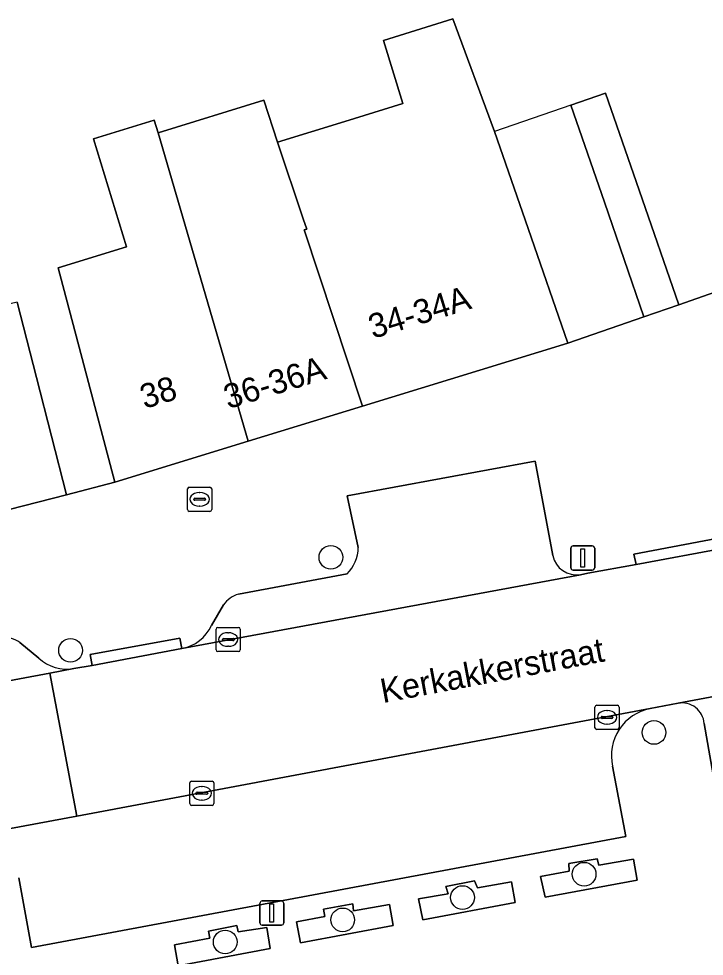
# Model space of a CAD drawing. Extents: x 159371 to 159986, y 382987 to 383597.
# Drawn here: x 159801.73 to 159830.03, y 383324.88 to 383363.59 of the extents above; entities that cross this region are included whole.
import ezdxf

# ---------------------------------------------------------------- set-up
doc = ezdxf.new("R2010")
doc.units = 0
for name, color, linetype in [('IMGEO_Boom', 7, 'Continuous'), ('IMGEO_Brandkraan', 7, 'Continuous'), ('IMGEO_Erf', 7, 'Continuous'), ('IMGEO_Groenvoorziening', 7, 'Continuous'), ('IMGEO_Haag', 7, 'Continuous'), ('IMGEO_Kolk', 7, 'Continuous'), ('IMGEO_Lichtmast', 7, 'Continuous'), ('IMGEO_Openbare_ruimte_label', 7, 'Continuous'), ('IMGEO_Pand', 7, 'Continuous'), ('IMGEO_Pand_nummerreeks', 7, 'Continuous'), ('IMGEO_Pand_overbouw', 7, 'Continuous'), ('IMGEO_Parkeervlak_open', 7, 'Continuous'), ('IMGEO_Rijbaan_lokaal_open', 7, 'Continuous'), ('IMGEO_Voetpad_open', 7, 'Continuous')]:
    doc.layers.add(name, color=color, linetype=linetype)

msp = doc.modelspace()

# ---------------------------------------------------------------- linework, layer by layer
at = {"layer": 'IMGEO_Boom'}
for centre in [(159814.619, 383341.356), (159803.872, 383337.513), (159827.956, 383334.124), (159825.072, 383328.27), (159820.052, 383327.306), (159815.107, 383326.386), (159810.256, 383325.473)]:
    msp.add_circle(centre, 0.489, dxfattribs=at)
at = {"layer": 'IMGEO_Brandkraan'}
for p, q in [((159808.7, 383343.327), (159808.7, 383344.179)), ((159808.775, 383344.253), (159809.627, 383344.253)), ((159809.701, 383344.179), (159809.701, 383343.327)), ((159808.959, 383343.747), (159808.959, 383343.759)), ((159809.002, 383343.796), (159809.4, 383343.796)), ((159809.188, 383344.033), (159809.213, 383344.033)), ((159809.443, 383343.759), (159809.443, 383343.747)), ((159809.397, 383343.71), (159808.999, 383343.71)), ((159809.211, 383343.473), (159809.186, 383343.473)), ((159809.627, 383343.253), (159808.775, 383343.253))]:
    msp.add_line(p, q, dxfattribs=at)
for points in [[(159808.7, 383343.327), (159808.7, 383344.179)], [(159808.775, 383344.253), (159809.627, 383344.253)], [(159809.701, 383344.179), (159809.701, 383343.327)], [(159809.627, 383343.253), (159808.775, 383343.253)]]:
    msp.add_lwpolyline(points, dxfattribs=at)
for centre, radius, start, end in [((159808.777, 383344.177), 0.0765, 91.552, 178.448), ((159808.777, 383344.177), 0.0765, 91.552, 178.448), ((159809.625, 383344.177), 0.0765, 1.552, 88.448), ((159809.625, 383344.177), 0.0765, 1.552, 88.448), ((159808.999, 383343.756), 0.0403, 85.8775, 175.7526), ((159808.996, 383343.746), 0.0366, 178.938, 274.7102), ((159809.4, 383343.753), 0.043, 264.8664, 352.4533), ((159809.404, 383343.758), 0.0386, 1.7309, 96.639), ((159808.777, 383343.329), 0.0765, 181.552, 268.448), ((159808.777, 383343.329), 0.0765, 181.552, 268.448), ((159809.625, 383343.329), 0.0765, 271.552, 358.448), ((159809.625, 383343.329), 0.0765, 271.552, 358.448)]:
    msp.add_arc(centre, radius, start, end, dxfattribs=at)
for centre, major_axis, ratio, start_param, end_param in [((159809.187, 383343.753), (-0.387, 0.002), 0.722429, 4.712389, 7.853982), ((159809.212, 383343.753), (-0.39, 0.002), 0.717154, 1.570796, 4.712389)]:
    msp.add_ellipse(centre, major_axis=major_axis, ratio=ratio, start_param=start_param, end_param=end_param, dxfattribs=at)
at = {"layer": 'IMGEO_Erf'}
msp.add_lwpolyline([(159801.67, 383351.897), (159802.467, 383348.777), (159803.704, 383343.932), (159805.695, 383344.463), (159804.418, 383349.298), (159803.359, 383353.307), (159806.187, 383354.175), (159804.817, 383358.638), (159807.33, 383359.41), (159807.49, 383358.888), (159811.848, 383360.226), (159812.416, 383358.501), (159815.196, 383359.353), (159817.593, 383360.088), (159816.794, 383362.69), (159819.647, 383363.593), (159821.367, 383358.941), (159822.759, 383354.928), (159824.398, 383350.204), (159827.543, 383351.29), (159825.913, 383356.017), (159824.528, 383360.031), (159825.961, 383360.526), (159827.347, 383356.514), (159828.979, 383351.787), (159834.964, 383353.885)], dxfattribs=at)
at = {"layer": 'IMGEO_Groenvoorziening'}
for points in [[(159823.458, 383327.327), (159827.26, 383328.025), (159827.115, 383328.887), (159825.676, 383328.645), (159825.612, 383328.904), (159824.443, 383328.708), (159824.459, 383328.395), (159823.266, 383328.172)], [(159818.408, 383326.383), (159822.226, 383327.096), (159822.077, 383327.951), (159820.667, 383327.705), (159820.549, 383327.994), (159819.369, 383327.765), (159819.455, 383327.459), (159818.237, 383327.258)], [(159813.36, 383325.441), (159817.186, 383326.155), (159817.04, 383327.016), (159815.548, 383326.763), (159815.521, 383327.045), (159814.313, 383326.827), (159814.368, 383326.52), (159813.2, 383326.302)], [(159808.309, 383324.49), (159812.112, 383325.206), (159811.978, 383326.069), (159810.796, 383325.887), (159810.737, 383326.156), (159809.569, 383325.919), (159809.615, 383325.625), (159808.158, 383325.348)]]:
    msp.add_lwpolyline(points, close=True, dxfattribs=at)
at = {"layer": 'IMGEO_Haag'}
for points in [[(159823.458, 383327.327), (159827.26, 383328.025), (159827.115, 383328.887), (159825.676, 383328.645), (159825.612, 383328.904), (159824.443, 383328.708), (159824.459, 383328.395), (159823.266, 383328.172)], [(159818.408, 383326.383), (159822.226, 383327.096), (159822.077, 383327.951), (159820.667, 383327.705), (159820.549, 383327.994), (159819.369, 383327.765), (159819.455, 383327.459), (159818.237, 383327.258)], [(159813.36, 383325.441), (159817.186, 383326.155), (159817.04, 383327.016), (159815.548, 383326.763), (159815.521, 383327.045), (159814.313, 383326.827), (159814.368, 383326.52), (159813.2, 383326.302)], [(159808.309, 383324.49), (159812.112, 383325.206), (159811.978, 383326.069), (159810.796, 383325.887), (159810.737, 383326.156), (159809.569, 383325.919), (159809.615, 383325.625), (159808.158, 383325.348)]]:
    msp.add_lwpolyline(points, close=True, dxfattribs=at)
at = {"layer": 'IMGEO_Kolk'}
for p, q in [((159809.879, 383337.535), (159809.879, 383338.387)), ((159809.954, 383338.461), (159810.806, 383338.461)), ((159810.88, 383338.387), (159810.88, 383337.535)), ((159810.138, 383337.955), (159810.138, 383337.967)), ((159810.576, 383337.918), (159810.178, 383337.918)), ((159810.181, 383338.004), (159810.579, 383338.004)), ((159810.367, 383338.241), (159810.392, 383338.241)), ((159810.622, 383337.967), (159810.622, 383337.955)), ((159810.39, 383337.681), (159810.365, 383337.681)), ((159810.806, 383337.461), (159809.954, 383337.461)), ((159825.594, 383335.245), (159826.446, 383335.245)), ((159825.519, 383334.319), (159825.519, 383335.171)), ((159826.007, 383335.025), (159826.032, 383335.025)), ((159826.52, 383335.171), (159826.52, 383334.319)), ((159825.778, 383334.739), (159825.778, 383334.751)), ((159826.216, 383334.702), (159825.818, 383334.702)), ((159825.821, 383334.788), (159826.219, 383334.788)), ((159826.03, 383334.465), (159826.005, 383334.465)), ((159826.262, 383334.751), (159826.262, 383334.739)), ((159826.446, 383334.245), (159825.594, 383334.245)), ((159808.866, 383332.113), (159809.718, 383332.113)), ((159808.791, 383331.187), (159808.791, 383332.039)), ((159809.279, 383331.893), (159809.304, 383331.893)), ((159809.792, 383332.039), (159809.792, 383331.187)), ((159809.05, 383331.607), (159809.05, 383331.619)), ((159809.488, 383331.57), (159809.09, 383331.57)), ((159809.093, 383331.656), (159809.491, 383331.656)), ((159809.534, 383331.619), (159809.534, 383331.607)), ((159809.718, 383331.113), (159808.866, 383331.113)), ((159809.302, 383331.333), (159809.277, 383331.333))]:
    msp.add_line(p, q, dxfattribs=at)
for points in [[(159809.879, 383337.535), (159809.879, 383338.387)], [(159809.954, 383338.461), (159810.806, 383338.461)], [(159810.88, 383338.387), (159810.88, 383337.535)], [(159810.806, 383337.461), (159809.954, 383337.461)], [(159825.594, 383335.245), (159826.446, 383335.245)], [(159825.519, 383334.319), (159825.519, 383335.171)], [(159826.52, 383335.171), (159826.52, 383334.319)], [(159826.446, 383334.245), (159825.594, 383334.245)], [(159808.866, 383332.113), (159809.718, 383332.113)], [(159808.791, 383331.187), (159808.791, 383332.039)], [(159809.792, 383332.039), (159809.792, 383331.187)], [(159809.718, 383331.113), (159808.866, 383331.113)]]:
    msp.add_lwpolyline(points, dxfattribs=at)
for centre, radius, start, end in [((159809.956, 383338.385), 0.0765, 91.552, 178.448), ((159809.956, 383338.385), 0.0765, 91.552, 178.448), ((159810.804, 383338.385), 0.0765, 1.552, 88.448), ((159810.804, 383338.385), 0.0765, 1.552, 88.448), ((159810.178, 383337.964), 0.0403, 85.8775, 175.7526), ((159810.175, 383337.954), 0.0366, 178.938, 274.7102), ((159810.579, 383337.961), 0.043, 264.8664, 352.4533), ((159810.583, 383337.966), 0.0386, 1.7309, 96.639), ((159809.956, 383337.537), 0.0765, 181.552, 268.448), ((159809.956, 383337.537), 0.0765, 181.552, 268.448), ((159810.804, 383337.537), 0.0765, 271.552, 358.448), ((159810.804, 383337.537), 0.0765, 271.552, 358.448), ((159825.596, 383335.169), 0.0765, 91.552, 178.448), ((159825.596, 383335.169), 0.0765, 91.552, 178.448), ((159826.444, 383335.169), 0.0765, 1.552, 88.448), ((159826.444, 383335.169), 0.0765, 1.552, 88.448), ((159825.818, 383334.748), 0.0403, 85.8775, 175.7526), ((159825.815, 383334.738), 0.0366, 178.938, 274.7102), ((159826.219, 383334.745), 0.043, 264.8664, 352.4533), ((159826.223, 383334.75), 0.0386, 1.7309, 96.639), ((159825.596, 383334.321), 0.0765, 181.552, 268.448), ((159825.596, 383334.321), 0.0765, 181.552, 268.448), ((159826.444, 383334.321), 0.0765, 271.552, 358.448), ((159826.444, 383334.321), 0.0765, 271.552, 358.448), ((159808.868, 383332.037), 0.0765, 91.552, 178.448), ((159808.868, 383332.037), 0.0765, 91.552, 178.448), ((159809.716, 383332.037), 0.0765, 1.552, 88.448), ((159809.716, 383332.037), 0.0765, 1.552, 88.448), ((159809.09, 383331.616), 0.0403, 85.8775, 175.7526), ((159809.087, 383331.606), 0.0366, 178.938, 274.7102), ((159809.491, 383331.613), 0.043, 264.8664, 352.4533), ((159809.495, 383331.618), 0.0386, 1.7309, 96.639), ((159808.868, 383331.189), 0.0765, 181.552, 268.448), ((159808.868, 383331.189), 0.0765, 181.552, 268.448), ((159809.716, 383331.189), 0.0765, 271.552, 358.448), ((159809.716, 383331.189), 0.0765, 271.552, 358.448)]:
    msp.add_arc(centre, radius, start, end, dxfattribs=at)
for centre, major_axis, ratio, start_param, end_param in [((159810.366, 383337.961), (-0.387, 0.002), 0.722429, 4.712389, 7.853982), ((159810.391, 383337.961), (-0.39, 0.002), 0.717154, 1.570796, 4.712389), ((159826.006, 383334.745), (-0.387, 0.002), 0.722429, 4.712389, 7.853982), ((159826.031, 383334.745), (-0.39, 0.002), 0.717154, 1.570796, 4.712389), ((159809.278, 383331.613), (-0.387, 0.002), 0.722429, 4.712389, 7.853982), ((159809.303, 383331.613), (-0.39, 0.002), 0.717154, 1.570796, 4.712389)]:
    msp.add_ellipse(centre, major_axis=major_axis, ratio=ratio, start_param=start_param, end_param=end_param, dxfattribs=at)
at = {"layer": 'IMGEO_Lichtmast'}
for p, q in [((159824.619, 383341.828), (159825.409, 383341.828)), ((159825.409, 383341.828), (159824.619, 383341.828)), ((159824.519, 383340.928), (159824.519, 383341.728)), ((159824.519, 383341.728), (159824.519, 383340.928)), ((159825.509, 383341.728), (159825.509, 383340.928)), ((159825.509, 383340.928), (159825.509, 383341.728)), ((159825.409, 383340.828), (159824.619, 383340.828)), ((159824.619, 383340.828), (159825.409, 383340.828)), ((159811.785, 383327.166), (159812.575, 383327.166)), ((159812.575, 383327.166), (159811.785, 383327.166)), ((159811.685, 383326.266), (159811.685, 383327.066)), ((159811.685, 383327.066), (159811.685, 383326.266)), ((159812.675, 383327.066), (159812.675, 383326.266)), ((159812.675, 383326.266), (159812.675, 383327.066)), ((159812.575, 383326.166), (159811.785, 383326.166)), ((159811.785, 383326.166), (159812.575, 383326.166))]:
    msp.add_line(p, q, dxfattribs=at)
for points in [[(159824.939, 383341.703), (159825.089, 383341.703), (159825.089, 383340.953), (159824.939, 383340.953), (159824.939, 383341.703)], [(159812.105, 383327.041), (159812.255, 383327.041), (159812.255, 383326.291), (159812.105, 383326.291), (159812.105, 383327.041)]]:
    msp.add_lwpolyline(points, dxfattribs=at)
for centre, start, end in [((159824.619, 383341.728), 90, 180), ((159824.619, 383341.728), 90, 180), ((159825.409, 383341.728), 0, 90), ((159825.409, 383341.728), 360, 90), ((159824.619, 383340.928), 180, 270), ((159824.619, 383340.928), 180, 270), ((159825.409, 383340.928), 270, 0), ((159825.409, 383340.928), 270, 0), ((159811.785, 383327.066), 90, 180), ((159811.785, 383327.066), 90, 180), ((159812.575, 383327.066), 0, 90), ((159812.575, 383327.066), 360, 90), ((159811.785, 383326.266), 180, 270), ((159811.785, 383326.266), 180, 270), ((159812.575, 383326.266), 270, 0), ((159812.575, 383326.266), 270, 0)]:
    msp.add_arc(centre, 0.1, start, end, dxfattribs=at)
at = {"layer": 'IMGEO_Pand'}
for points in [[(159812.416, 383358.501), (159813.479, 383355.326), (159813.623, 383354.911), (159813.518, 383354.874), (159815.921, 383347.602), (159824.398, 383350.204), (159822.759, 383354.928), (159821.367, 383358.941), (159819.647, 383363.593), (159816.794, 383362.69), (159817.593, 383360.088), (159815.196, 383359.353)], [(159827.347, 383356.514), (159825.961, 383360.526), (159824.528, 383360.031), (159825.913, 383356.017), (159827.543, 383351.29), (159828.979, 383351.787)], [(159813.518, 383354.874), (159813.623, 383354.911), (159813.479, 383355.326), (159812.416, 383358.501), (159811.848, 383360.226), (159807.49, 383358.888), (159811.206, 383346.155), (159815.921, 383347.602)], [(159801.67, 383351.897), (159801.385, 383351.825), (159800.004, 383357.234), (159798.997, 383359.563), (159796.931, 383359.036), (159797.551, 383356.608), (159797.649, 383356.226), (159795.58, 383355.698), (159796.86, 383350.682), (159797.659, 383347.55), (159798.896, 383342.705), (159803.704, 383343.932), (159802.467, 383348.777)], [(159811.206, 383346.155), (159807.49, 383358.888), (159807.33, 383359.41), (159804.817, 383358.638), (159806.187, 383354.175), (159803.359, 383353.307), (159804.418, 383349.298), (159805.695, 383344.463)]]:
    msp.add_lwpolyline(points, close=True, dxfattribs=at)
at = {"layer": 'IMGEO_Pand_overbouw'}
msp.add_lwpolyline([(159824.528, 383360.031), (159821.367, 383358.941), (159822.759, 383354.928), (159824.398, 383350.204), (159827.543, 383351.29), (159825.913, 383356.017)], close=True, dxfattribs=at)
at = {"layer": 'IMGEO_Parkeervlak_open'}
for points in [[(159823.779, 383341.426), (159823.056, 383345.322), (159815.295, 383343.9), (159815.75, 383341.756)], [(159808.462, 383337.585), (159824.916, 383340.638)], [(159815.285, 383340.67), (159810.807, 383339.837)], [(159810.184, 383339.387), (159809.691, 383338.537)], [(159802.564, 383337.191), (159801.782, 383337.844)], [(159789.232, 383334.016), (159800.28, 383336.067), (159803.023, 383336.576), (159804.008, 383336.759)], [(159838.318, 383337.101), (159837.81, 383337.009), (159832.772, 383336.049), (159828.948, 383335.327)], [(159827.8, 383335.11), (159804.129, 383330.673), (159801.387, 383330.16), (159799.394, 383329.786)], [(159830.031, 383334.493), (159830.726, 383330.482), (159839.851, 383332.19)], [(159801.734, 383328.122), (159802.265, 383325.246), (159826.789, 383329.824), (159826.243, 383332.735)]]:
    msp.add_lwpolyline(points, dxfattribs=at)
for centre, radius, start, end in [((159814.16, 383341.794), 1.59, 315.015, 358.626), ((159824.767, 383341.637), 1.01, 192.0449, 278.5072), ((159811.122, 383338.745), 1.137, 106.0875, 145.5945), ((159808.129, 383339.284), 1.731, 281.0822, 334.4415), ((159801.107, 383336.823), 1.224, 56.5451, 93.0627), ((159803.717, 383338.414), 1.681, 226.7019, 279.987), ((159829.11, 383334.417), 0.925, 4.7321, 100.0694), ((159828.179, 383333.163), 1.983, 101.0293, 192.4747)]:
    msp.add_arc(centre, radius, start, end, dxfattribs=at)
at = {"layer": 'IMGEO_Rijbaan_lokaal_open'}
msp.add_lwpolyline([(159840.476, 383347.927), (159837.878, 383343.725), (159837.443, 383343.072), (159835.044, 383342.564), (159831.355, 383341.831), (159830.922, 383341.745), (159827.217, 383341.065), (159825.223, 383340.695), (159824.916, 383340.638), (159808.462, 383337.585), (159804.762, 383336.895), (159804.008, 383336.759), (159803.023, 383336.576), (159804.129, 383330.673), (159827.8, 383335.11), (159828.948, 383335.327), (159832.772, 383336.049), (159837.81, 383337.009), (159838.318, 383337.101)], dxfattribs=at)
msp.add_lwpolyline([(159803.023, 383336.576), (159800.28, 383336.067), (159801.387, 383330.16), (159804.129, 383330.673)], close=True, dxfattribs=at)
at = {"layer": 'IMGEO_Voetpad_open'}
for points in [[(159846.235, 383357.845), (159843.522, 383356.857), (159839.937, 383355.612), (159834.964, 383353.885), (159828.979, 383351.787), (159827.543, 383351.29), (159824.398, 383350.204), (159815.921, 383347.602), (159811.206, 383346.155), (159805.695, 383344.463), (159803.704, 383343.932), (159798.896, 383342.705), (159797.636, 383342.342), (159790.981, 383340.644), (159788.498, 383339.955), (159788.04, 383339.838), (159788.493, 383338.074), (159783.924, 383336.862), (159783.856, 383336.969), (159783.74, 383336.935), (159775.794, 383334.597), (159775.202, 383336.678), (159771.268, 383335.626)], [(159815.75, 383341.756), (159815.295, 383343.9), (159823.056, 383345.322), (159823.779, 383341.426)], [(159824.916, 383340.638), (159825.223, 383340.695), (159827.217, 383341.065), (159827.121, 383341.492), (159830.826, 383342.187), (159830.922, 383341.745), (159831.355, 383341.831), (159831.264, 383342.291), (159834.966, 383343.01), (159835.044, 383342.564), (159837.443, 383343.072), (159837.878, 383343.725)], [(159810.807, 383339.837), (159815.285, 383340.67)], [(159809.691, 383338.537), (159810.184, 383339.387)], [(159804.008, 383336.759), (159804.762, 383336.895), (159804.681, 383337.336), (159808.38, 383338.014), (159808.462, 383337.585)], [(159801.782, 383337.844), (159802.564, 383337.191)], [(159828.948, 383335.327), (159827.8, 383335.11)], [(159839.851, 383332.19), (159830.726, 383330.482), (159830.031, 383334.493)], [(159826.243, 383332.735), (159826.789, 383329.824), (159802.265, 383325.246), (159801.734, 383328.122)]]:
    msp.add_lwpolyline(points, dxfattribs=at)
for points in [[(159827.217, 383341.065), (159830.922, 383341.745), (159830.826, 383342.187), (159827.121, 383341.492)], [(159808.462, 383337.585), (159808.38, 383338.014), (159804.681, 383337.336), (159804.762, 383336.895)], [(159824.443, 383328.708), (159825.612, 383328.904), (159825.676, 383328.645), (159827.115, 383328.887), (159827.26, 383328.025), (159823.458, 383327.327), (159823.266, 383328.172), (159824.459, 383328.395)], [(159819.369, 383327.765), (159820.549, 383327.994), (159820.667, 383327.705), (159822.077, 383327.951), (159822.226, 383327.096), (159818.408, 383326.383), (159818.237, 383327.258), (159819.455, 383327.459)], [(159815.521, 383327.045), (159815.548, 383326.763), (159817.04, 383327.016), (159817.186, 383326.155), (159813.36, 383325.441), (159813.2, 383326.302), (159814.368, 383326.52), (159814.313, 383326.827)], [(159809.569, 383325.919), (159810.737, 383326.156), (159810.796, 383325.887), (159811.978, 383326.069), (159812.112, 383325.206), (159808.309, 383324.49), (159808.158, 383325.348), (159809.615, 383325.625)]]:
    msp.add_lwpolyline(points, close=True, dxfattribs=at)
for centre, radius, start, end in [((159814.16, 383341.794), 1.59, 315.015, 358.626), ((159824.767, 383341.637), 1.01, 192.0449, 278.5072), ((159811.122, 383338.745), 1.137, 106.0875, 145.5945), ((159808.129, 383339.284), 1.731, 281.0822, 334.4415), ((159801.107, 383336.823), 1.224, 56.5451, 93.0627), ((159803.717, 383338.414), 1.681, 226.7019, 279.987), ((159829.11, 383334.417), 0.925, 4.7321, 100.0694), ((159828.179, 383333.163), 1.983, 101.0293, 192.4747)]:
    msp.add_arc(centre, radius, start, end, dxfattribs=at)

# ---------------------------------------------------------------- texts
at = {"layer": 'IMGEO_Openbare_ruimte_label'}
msp.add_text('Kerkakkerstraat', height=1, rotation=10.6584, dxfattribs=at).set_placement((159816.763, 383335.334))
at = {"layer": 'IMGEO_Pand_nummerreeks'}
for s, rotation, p in [('34-34A', 17.0638, (159816.355, 383350.371)), ('36-36A', 17.0627, (159810.377, 383347.47)), ('38', 17.0677, (159806.924, 383347.476))]:
    msp.add_text(s, height=1, rotation=rotation, dxfattribs=at).set_placement(p)

doc.saveas('drawing.dxf')
